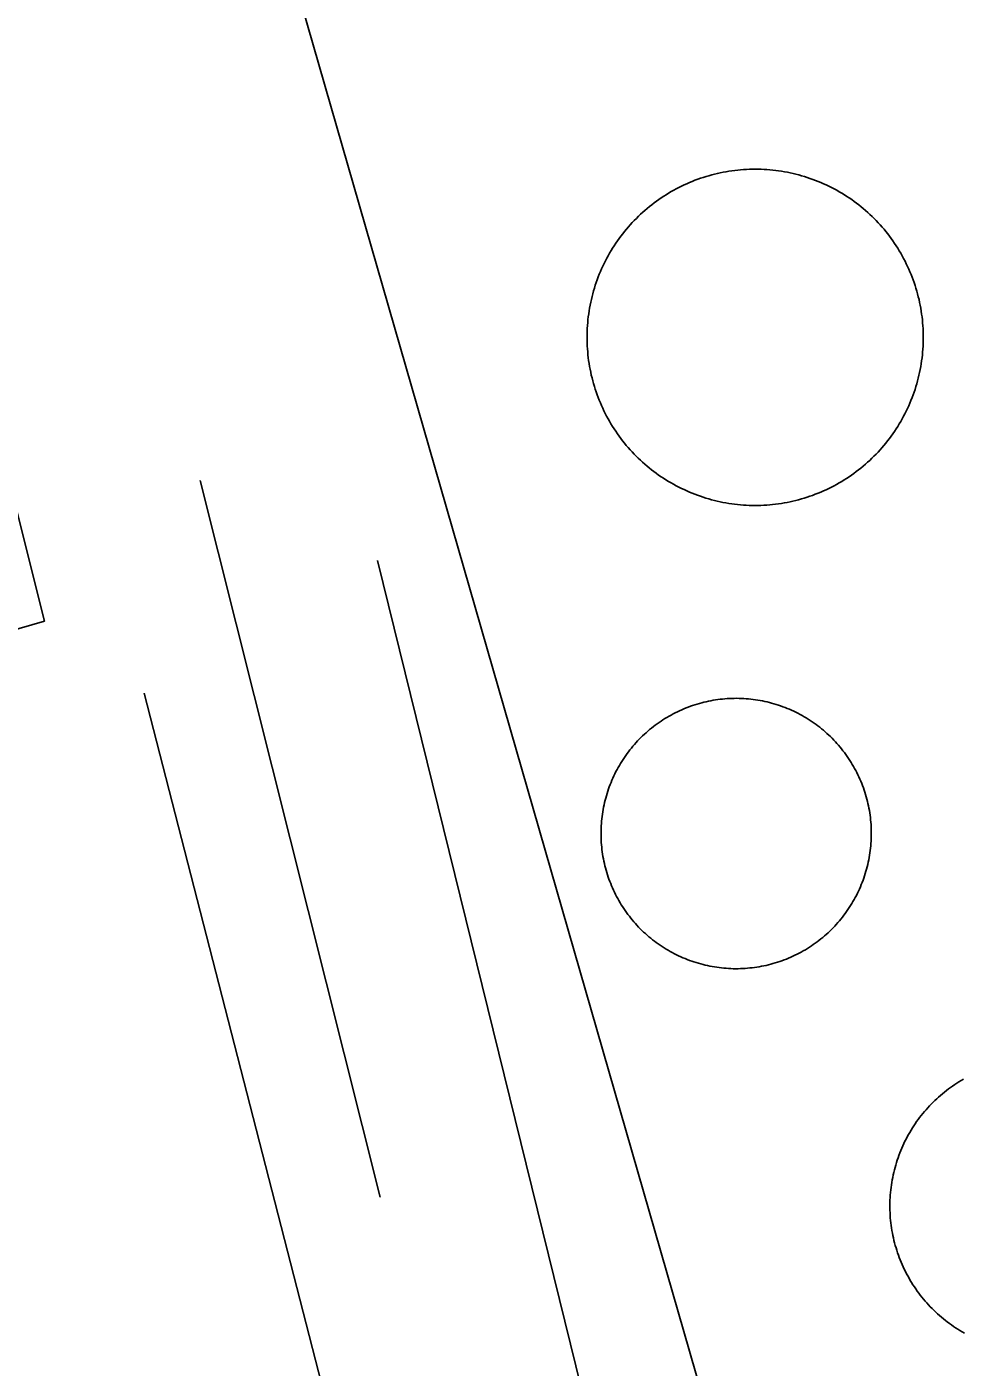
# Model space of a CAD drawing. Extents: x 3651524 to 3689615, y 505651 to 531377.
# Drawn here: x 3675193 to 3675282.2, y 514576 to 514703.9 of the extents above; entities that cross this region are included whole.
import ezdxf

# ---------------------------------------------------------------- set-up
doc = ezdxf.new("R2010")
doc.units = 0
for name, color, linetype in [('V-BLDG-OTLN', 7, 'Continuous'), ('V-DOMW-TANK', 7, 'Continuous'), ('V-RAIL-TRAK', 7, 'Continuous'), ('V-UTIL-LINE', 7, 'Continuous')]:
    doc.layers.add(name, color=color, linetype=linetype)

msp = doc.modelspace()

# ---------------------------------------------------------------- linework, layer by layer
at = {"layer": 'V-BLDG-OTLN'}
msp.add_lwpolyline([(3675194.648, 514647.16), (3675040.63, 514602.577), (3675022.851, 514663.998), (3675098.886, 514686.008), (3675081.508, 514746.041), (3675164.086, 514769.194)], close=True, dxfattribs=at)
at = {"layer": 'V-DOMW-TANK'}
for points in [[(3675258.048, 514689.66), (3675258.316, 514689.734), (3675258.589, 514689.803), (3675258.861, 514689.869), (3675259.133, 514689.93), (3675259.408, 514689.985), (3675259.684, 514690.037), (3675259.959, 514690.082), (3675260.237, 514690.123), (3675260.514, 514690.16), (3675260.792, 514690.192), (3675261.071, 514690.219), (3675261.351, 514690.239), (3675261.63, 514690.258), (3675261.91, 514690.268), (3675262.189, 514690.276), (3675262.47, 514690.278), (3675262.75, 514690.276), (3675263.029, 514690.268), (3675263.309, 514690.254), (3675263.59, 514690.239), (3675263.868, 514690.217), (3675264.147, 514690.19), (3675264.425, 514690.158), (3675264.702, 514690.121), (3675264.98, 514690.08), (3675265.255, 514690.033), (3675265.531, 514689.981), (3675265.806, 514689.928), (3675266.078, 514689.865), (3675266.35, 514689.799), (3675266.623, 514689.729), (3675266.891, 514689.656), (3675267.159, 514689.576), (3675267.428, 514689.49), (3675267.692, 514689.402), (3675267.956, 514689.308), (3675268.218, 514689.209), (3675268.478, 514689.107), (3675268.738, 514689), (3675268.994, 514688.888), (3675269.248, 514688.771), (3675269.502, 514688.652), (3675269.752, 514688.527), (3675270, 514688.396), (3675270.248, 514688.263), (3675270.489, 514688.126), (3675270.731, 514687.983), (3675270.971, 514687.837), (3675271.206, 514687.686), (3675271.44, 514687.532), (3675271.671, 514687.372), (3675271.899, 514687.21), (3675272.124, 514687.043), (3675272.345, 514686.873), (3675272.564, 514686.698), (3675272.781, 514686.52), (3675272.994, 514686.338), (3675273.203, 514686.152), (3675273.41, 514685.963), (3675273.613, 514685.771), (3675273.811, 514685.572), (3675274.008, 514685.373), (3675274.2, 514685.171), (3675274.389, 514684.964), (3675274.575, 514684.755), (3675274.758, 514684.542), (3675274.936, 514684.325), (3675275.11, 514684.106), (3675275.28, 514683.885), (3675275.446, 514683.659), (3675275.607, 514683.43), (3675275.767, 514683.2), (3675275.921, 514682.967), (3675276.072, 514682.729), (3675276.218, 514682.492), (3675276.359, 514682.25), (3675276.5, 514682.006), (3675276.631, 514681.759), (3675276.76, 514681.511), (3675276.885, 514681.261), (3675277.004, 514681.007), (3675277.121, 514680.753), (3675277.234, 514680.495), (3675277.34, 514680.237), (3675277.442, 514679.977), (3675277.541, 514679.715), (3675277.631, 514679.451), (3675277.723, 514679.184), (3675277.807, 514678.918), (3675277.885, 514678.65), (3675277.959, 514678.379), (3675278.03, 514678.107), (3675278.096, 514677.837), (3675278.155, 514677.562), (3675278.212, 514677.288), (3675278.262, 514677.013), (3675278.309, 514676.737), (3675278.35, 514676.458), (3675278.387, 514676.182), (3675278.417, 514675.903)], [(3675246.894, 514678.123), (3675246.966, 514678.394), (3675247.04, 514678.664), (3675247.12, 514678.932), (3675247.204, 514679.201), (3675247.294, 514679.465), (3675247.388, 514679.727), (3675247.482, 514679.991), (3675247.589, 514680.251), (3675247.695, 514680.511), (3675247.808, 514680.767), (3675247.923, 514681.021), (3675248.043, 514681.275), (3675248.17, 514681.525), (3675248.299, 514681.773), (3675248.433, 514682.019), (3675248.57, 514682.265), (3675248.713, 514682.504), (3675248.859, 514682.744), (3675249.01, 514682.977), (3675249.164, 514683.213), (3675249.323, 514683.444), (3675249.485, 514683.672), (3675249.653, 514683.897), (3675249.823, 514684.118), (3675249.997, 514684.337), (3675250.175, 514684.554), (3675250.358, 514684.769), (3675250.544, 514684.978), (3675250.732, 514685.183), (3675250.925, 514685.386), (3675251.124, 514685.584), (3675251.322, 514685.781), (3675251.525, 514685.973), (3675251.732, 514686.164), (3675251.941, 514686.35), (3675252.154, 514686.531), (3675252.371, 514686.709), (3675252.59, 514686.883), (3675252.813, 514687.053), (3675253.036, 514687.219), (3675253.266, 514687.382), (3675253.497, 514687.54), (3675253.731, 514687.694), (3675253.966, 514687.845), (3675254.206, 514687.991), (3675254.445, 514688.134), (3675254.689, 514688.271), (3675254.937, 514688.404), (3675255.185, 514688.533), (3675255.435, 514688.658), (3675255.689, 514688.779), (3675255.943, 514688.894), (3675256.201, 514689.007), (3675256.461, 514689.113), (3675256.719, 514689.215), (3675256.981, 514689.314), (3675257.245, 514689.408), (3675257.511, 514689.496), (3675257.778, 514689.58), (3675258.048, 514689.66)], [(3675261.333, 514658.229), (3675261.05, 514658.252), (3675260.774, 514658.278), (3675260.495, 514658.311), (3675260.219, 514658.346), (3675259.942, 514658.389), (3675259.666, 514658.438), (3675259.389, 514658.487), (3675259.115, 514658.543), (3675258.843, 514658.604), (3675258.57, 514658.67), (3675258.3, 514658.739), (3675258.029, 514658.815), (3675257.761, 514658.893), (3675257.493, 514658.979), (3675257.229, 514659.067), (3675256.964, 514659.161), (3675256.702, 514659.259), (3675256.442, 514659.36), (3675256.182, 514659.468), (3675255.926, 514659.581), (3675255.672, 514659.698), (3675255.418, 514659.818), (3675255.168, 514659.943), (3675254.921, 514660.072), (3675254.675, 514660.206), (3675254.433, 514660.343), (3675254.189, 514660.486), (3675253.95, 514660.632), (3675253.714, 514660.783), (3675253.481, 514660.937), (3675253.251, 514661.096), (3675253.022, 514661.258), (3675252.797, 514661.426), (3675252.576, 514661.596), (3675252.356, 514661.77), (3675252.141, 514661.948), (3675251.928, 514662.131), (3675251.72, 514662.317), (3675251.513, 514662.505), (3675251.308, 514662.698), (3675251.109, 514662.895), (3675250.915, 514663.095), (3675250.72, 514663.296), (3675250.532, 514663.505), (3675250.347, 514663.714), (3675250.163, 514663.927), (3675249.987, 514664.144), (3675249.813, 514664.363), (3675249.641, 514664.586), (3675249.475, 514664.809), (3675249.313, 514665.039), (3675249.151, 514665.27), (3675249, 514665.506), (3675248.85, 514665.739), (3675248.703, 514665.979), (3675248.562, 514666.218), (3675248.424, 514666.462), (3675248.287, 514666.71), (3675248.16, 514666.958), (3675248.035, 514667.208), (3675247.916, 514667.462), (3675247.8, 514667.716), (3675247.689, 514667.974), (3675247.581, 514668.232), (3675247.478, 514668.492), (3675247.38, 514668.756), (3675247.288, 514669.018), (3675247.2, 514669.284), (3675247.116, 514669.551), (3675247.038, 514669.819), (3675246.96, 514670.089), (3675246.89, 514670.362), (3675246.825, 514670.632), (3675246.765, 514670.906), (3675246.71, 514671.181), (3675246.659, 514671.457), (3675246.612, 514671.732), (3675246.571, 514672.01), (3675246.534, 514672.287), (3675246.503, 514672.565), (3675246.477, 514672.844), (3675246.454, 514673.122), (3675246.438, 514673.403), (3675246.425, 514673.683), (3675246.419, 514673.962), (3675246.417, 514674.243), (3675246.419, 514674.523), (3675246.425, 514674.802), (3675246.438, 514675.082), (3675246.456, 514675.361), (3675246.479, 514675.641), (3675246.505, 514675.92), (3675246.536, 514676.198), (3675246.573, 514676.475), (3675246.616, 514676.751), (3675246.661, 514677.028), (3675246.712, 514677.304), (3675246.77, 514677.579), (3675246.829, 514677.851), (3675246.894, 514678.123)], [(3675278.417, 514675.903), (3675278.444, 514675.625), (3675278.468, 514675.346), (3675278.483, 514675.066), (3675278.495, 514674.787), (3675278.503, 514674.507), (3675278.505, 514674.226), (3675278.501, 514673.946), (3675278.495, 514673.667), (3675278.483, 514673.386), (3675278.464, 514673.11), (3675278.442, 514672.827), (3675278.415, 514672.549), (3675278.385, 514672.27), (3675278.35, 514671.994), (3675278.305, 514671.717), (3675278.26, 514671.441), (3675278.208, 514671.164), (3675278.153, 514670.89), (3675278.092, 514670.618), (3675278.026, 514670.345), (3675277.956, 514670.075), (3675277.881, 514669.805), (3675277.801, 514669.536), (3675277.717, 514669.268), (3675277.627, 514669.004), (3675277.535, 514668.74), (3675277.436, 514668.477), (3675277.332, 514668.219), (3675277.225, 514667.957), (3675277.115, 514667.701), (3675276.998, 514667.447), (3675276.877, 514667.193), (3675276.752, 514666.943), (3675276.623, 514666.696), (3675276.488, 514666.45), (3675276.351, 514666.206), (3675276.208, 514665.965), (3675276.062, 514665.725), (3675275.911, 514665.489), (3675275.757, 514665.256), (3675275.597, 514665.024), (3675275.435, 514664.797), (3675275.267, 514664.572), (3675275.095, 514664.351), (3675274.923, 514664.134), (3675274.745, 514663.914), (3675274.563, 514663.701), (3675274.377, 514663.493), (3675274.188, 514663.286), (3675273.996, 514663.083), (3675273.799, 514662.884), (3675273.598, 514662.688), (3675273.396, 514662.495), (3675273.191, 514662.307), (3675272.982, 514662.12), (3675272.767, 514661.938), (3675272.55, 514661.76), (3675272.331, 514661.586), (3675272.109, 514661.416), (3675271.884, 514661.25), (3675271.655, 514661.088), (3675271.425, 514660.928), (3675271.192, 514660.775), (3675270.954, 514660.623), (3675270.717, 514660.478), (3675270.473, 514660.337), (3675270.231, 514660.197), (3675269.986, 514660.064), (3675269.736, 514659.935), (3675269.486, 514659.81), (3675269.232, 514659.687), (3675268.978, 514659.575), (3675268.72, 514659.462), (3675268.462, 514659.356), (3675268.202, 514659.253), (3675267.942, 514659.155), (3675267.676, 514659.065), (3675267.409, 514658.975), (3675267.143, 514658.889), (3675266.875, 514658.809), (3675266.604, 514658.733), (3675266.332, 514658.665), (3675266.06, 514658.6), (3675265.787, 514658.538), (3675265.513, 514658.483), (3675265.238, 514658.432), (3675264.962, 514658.387), (3675264.683, 514658.346), (3675264.407, 514658.309), (3675264.128, 514658.276), (3675263.85, 514658.25), (3675263.571, 514658.229), (3675263.291, 514658.213), (3675263.012, 514658.201), (3675262.732, 514658.192), (3675262.451, 514658.19), (3675262.171, 514658.192), (3675261.892, 514658.201), (3675261.611, 514658.213), (3675261.333, 514658.229)], [(3675250.945, 514635.388), (3675251.095, 514635.556), (3675251.246, 514635.722), (3675251.402, 514635.883), (3675251.562, 514636.043), (3675251.722, 514636.201), (3675251.885, 514636.355), (3675252.053, 514636.506), (3675252.221, 514636.656), (3675252.393, 514636.801), (3675252.567, 514636.942), (3675252.746, 514637.084), (3675252.924, 514637.219), (3675253.106, 514637.352), (3675253.288, 514637.483), (3675253.475, 514637.61), (3675253.663, 514637.733), (3675253.854, 514637.852), (3675254.046, 514637.97), (3675254.241, 514638.083), (3675254.437, 514638.194), (3675254.636, 514638.3), (3675254.835, 514638.403), (3675255.037, 514638.503), (3675255.24, 514638.599), (3675255.447, 514638.691), (3675255.652, 514638.779), (3675255.861, 514638.865), (3675256.07, 514638.947), (3675256.283, 514639.025), (3675256.493, 514639.099), (3675256.708, 514639.171), (3675256.924, 514639.236), (3675257.139, 514639.3), (3675257.356, 514639.359), (3675257.575, 514639.414), (3675257.794, 514639.465), (3675258.013, 514639.515), (3675258.234, 514639.558), (3675258.455, 514639.599), (3675258.679, 514639.633), (3675258.9, 514639.666), (3675259.123, 514639.695), (3675259.348, 514639.719), (3675259.572, 514639.738), (3675259.797, 514639.756), (3675260.02, 514639.771), (3675260.245, 514639.779), (3675260.471, 514639.783), (3675260.696, 514639.785), (3675260.921, 514639.781), (3675261.147, 514639.775), (3675261.372, 514639.764), (3675261.595, 514639.75), (3675261.82, 514639.732), (3675262.044, 514639.711), (3675262.267, 514639.683), (3675262.49, 514639.652), (3675262.713, 514639.617), (3675262.934, 514639.58), (3675263.156, 514639.537), (3675263.377, 514639.492), (3675263.596, 514639.443), (3675263.815, 514639.388), (3675264.032, 514639.332), (3675264.249, 514639.271), (3675264.466, 514639.205), (3675264.679, 514639.138), (3675264.892, 514639.064), (3675265.105, 514638.988), (3675265.314, 514638.908), (3675265.523, 514638.826), (3675265.732, 514638.738), (3675265.939, 514638.648), (3675266.144, 514638.554), (3675266.346, 514638.456), (3675266.547, 514638.355), (3675266.746, 514638.247), (3675266.944, 514638.142), (3675267.139, 514638.03), (3675267.334, 514637.915), (3675267.524, 514637.796), (3675267.714, 514637.675), (3675267.901, 514637.551), (3675268.085, 514637.422), (3675268.269, 514637.29), (3675268.45, 514637.155), (3675268.628, 514637.018), (3675268.804, 514636.875), (3675268.976, 514636.733), (3675269.146, 514636.586), (3675269.316, 514636.436), (3675269.48, 514636.283), (3675269.644, 514636.127), (3675269.803, 514635.969), (3675269.961, 514635.808), (3675270.115, 514635.644), (3675270.268, 514635.478), (3675270.414, 514635.308), (3675270.561, 514635.136), (3675270.702, 514634.962)], [(3675253.964, 514615.856), (3675253.774, 514615.975), (3675253.583, 514616.096), (3675253.397, 514616.221), (3675253.213, 514616.35), (3675253.028, 514616.481), (3675252.848, 514616.616), (3675252.67, 514616.753), (3675252.492, 514616.894), (3675252.322, 514617.038), (3675252.152, 514617.185), (3675251.984, 514617.335), (3675251.818, 514617.486), (3675251.654, 514617.644), (3675251.494, 514617.802), (3675251.337, 514617.963), (3675251.183, 514618.127), (3675251.033, 514618.293), (3675250.882, 514618.463), (3675250.737, 514618.633), (3675250.595, 514618.809), (3675250.456, 514618.985), (3675250.319, 514619.162), (3675250.186, 514619.346), (3675250.057, 514619.53), (3675249.928, 514619.717), (3675249.805, 514619.905), (3675249.686, 514620.093), (3675249.567, 514620.286), (3675249.454, 514620.48), (3675249.344, 514620.677), (3675249.237, 514620.876), (3675249.135, 514621.076), (3675249.033, 514621.277), (3675248.938, 514621.482), (3675248.846, 514621.687), (3675248.756, 514621.894), (3675248.672, 514622.102), (3675248.59, 514622.311), (3675248.512, 514622.522), (3675248.437, 514622.735), (3675248.367, 514622.948), (3675248.299, 514623.165), (3675248.236, 514623.38), (3675248.177, 514623.598), (3675248.121, 514623.817), (3675248.07, 514624.036), (3675248.023, 514624.255), (3675247.978, 514624.476), (3675247.937, 514624.697), (3675247.902, 514624.921), (3675247.869, 514625.142), (3675247.843, 514625.367), (3675247.816, 514625.59), (3675247.796, 514625.811), (3675247.777, 514626.039), (3675247.765, 514626.262), (3675247.757, 514626.487), (3675247.751, 514626.713), (3675247.751, 514626.938), (3675247.751, 514627.163), (3675247.759, 514627.388), (3675247.771, 514627.614), (3675247.785, 514627.837), (3675247.804, 514628.062), (3675247.826, 514628.285), (3675247.851, 514628.511), (3675247.882, 514628.732), (3675247.916, 514628.955), (3675247.953, 514629.176), (3675247.996, 514629.4), (3675248.041, 514629.619), (3675248.091, 514629.84), (3675248.144, 514630.057), (3675248.201, 514630.274), (3675248.263, 514630.491), (3675248.328, 514630.708), (3675248.396, 514630.921), (3675248.469, 514631.134), (3675248.543, 514631.347), (3675248.623, 514631.558), (3675248.705, 514631.767), (3675248.793, 514631.974), (3675248.883, 514632.181), (3675248.979, 514632.385), (3675249.076, 514632.588), (3675249.178, 514632.789), (3675249.282, 514632.988), (3675249.393, 514633.186), (3675249.502, 514633.381), (3675249.616, 514633.573), (3675249.735, 514633.766), (3675249.856, 514633.952), (3675249.981, 514634.143), (3675250.11, 514634.327), (3675250.241, 514634.509), (3675250.374, 514634.692), (3675250.513, 514634.868), (3675250.655, 514635.044), (3675250.798, 514635.218), (3675250.945, 514635.388)], [(3675270.702, 514634.962), (3675270.842, 514634.786), (3675270.979, 514634.606), (3675271.112, 514634.425), (3675271.243, 514634.241), (3675271.368, 514634.055), (3675271.493, 514633.866), (3675271.612, 514633.676), (3675271.731, 514633.483), (3675271.843, 514633.289), (3675271.954, 514633.092), (3675272.06, 514632.893), (3675272.163, 514632.695), (3675272.263, 514632.494), (3675272.359, 514632.289), (3675272.451, 514632.082), (3675272.542, 514631.878), (3675272.626, 514631.669), (3675272.707, 514631.458), (3675272.785, 514631.247), (3675272.859, 514631.034), (3675272.931, 514630.821), (3675272.998, 514630.606), (3675273.062, 514630.391), (3675273.121, 514630.172), (3675273.176, 514629.955), (3675273.228, 514629.735), (3675273.275, 514629.516), (3675273.32, 514629.295), (3675273.361, 514629.074), (3675273.396, 514628.851), (3675273.428, 514628.627), (3675273.459, 514628.404), (3675273.482, 514628.181), (3675273.502, 514627.956), (3675273.521, 514627.732), (3675273.533, 514627.507), (3675273.541, 514627.282), (3675273.545, 514627.057), (3675273.545, 514626.831), (3675273.545, 514626.606), (3675273.539, 514626.383), (3675273.527, 514626.158), (3675273.512, 514625.93), (3675273.494, 514625.709), (3675273.471, 514625.484), (3675273.447, 514625.261), (3675273.416, 514625.039), (3675273.381, 514624.814), (3675273.344, 514624.593), (3675273.301, 514624.372), (3675273.256, 514624.15), (3675273.207, 514623.931), (3675273.154, 514623.712), (3675273.097, 514623.495), (3675273.035, 514623.28), (3675272.97, 514623.063), (3675272.902, 514622.848), (3675272.832, 514622.635), (3675272.755, 514622.424), (3675272.675, 514622.213), (3675272.591, 514622.004), (3675272.505, 514621.795), (3675272.415, 514621.59), (3675272.318, 514621.386), (3675272.222, 514621.183), (3675272.12, 514620.98), (3675272.015, 514620.782), (3675271.905, 514620.585), (3675271.796, 514620.39), (3675271.681, 514620.196), (3675271.563, 514620.005), (3675271.442, 514619.815), (3675271.317, 514619.629), (3675271.188, 514619.442), (3675271.057, 514619.26), (3675270.924, 514619.08), (3675270.784, 514618.901), (3675270.643, 514618.725), (3675270.5, 514618.553), (3675270.352, 514618.383), (3675270.203, 514618.213), (3675270.051, 514618.049), (3675269.896, 514617.886), (3675269.736, 514617.726), (3675269.576, 514617.568), (3675269.412, 514617.415), (3675269.244, 514617.263), (3675269.076, 514617.116), (3675268.904, 514616.97), (3675268.73, 514616.827), (3675268.552, 514616.69), (3675268.374, 514616.55), (3675268.192, 514616.417), (3675268.009, 514616.288), (3675267.823, 514616.161), (3675267.635, 514616.038), (3675267.444, 514615.918), (3675267.252, 514615.801), (3675267.057, 514615.688), (3675266.86, 514615.578)], [(3675266.86, 514615.578), (3675266.664, 514615.471), (3675266.463, 514615.367), (3675266.26, 514615.268), (3675266.058, 514615.172), (3675265.855, 514615.08), (3675265.646, 514614.99), (3675265.437, 514614.906), (3675265.228, 514614.824), (3675265.019, 514614.746), (3675264.804, 514614.67), (3675264.589, 514614.599), (3675264.374, 514614.533), (3675264.159, 514614.472), (3675263.942, 514614.412), (3675263.723, 514614.357), (3675263.504, 514614.304), (3675263.285, 514614.257), (3675263.063, 514614.212), (3675262.842, 514614.173), (3675262.621, 514614.136), (3675262.398, 514614.103), (3675262.175, 514614.076), (3675261.949, 514614.052), (3675261.726, 514614.029), (3675261.501, 514614.013), (3675261.278, 514614.001), (3675261.05, 514613.992), (3675260.827, 514613.986), (3675260.602, 514613.986), (3675260.376, 514613.988), (3675260.151, 514613.994), (3675259.926, 514614.007), (3675259.703, 514614.021), (3675259.477, 514614.04), (3675259.254, 514614.062), (3675259.031, 514614.089), (3675258.808, 514614.119), (3675258.584, 514614.154), (3675258.363, 514614.191), (3675258.142, 514614.232), (3675257.919, 514614.279), (3675257.702, 514614.328), (3675257.483, 514614.382), (3675257.264, 514614.439), (3675257.048, 514614.5), (3675256.833, 514614.564), (3675256.618, 514614.633), (3675256.405, 514614.705), (3675256.192, 514614.781), (3675255.984, 514614.861), (3675255.775, 514614.945), (3675255.564, 514615.033), (3675255.359, 514615.123), (3675255.154, 514615.217), (3675254.951, 514615.317), (3675254.751, 514615.416), (3675254.552, 514615.52), (3675254.353, 514615.629), (3675254.159, 514615.739), (3675253.964, 514615.856)], [(3675278.157, 514599.781), (3675278.307, 514599.972), (3675278.458, 514600.162), (3675278.614, 514600.349), (3675278.772, 514600.533), (3675278.933, 514600.713), (3675279.099, 514600.891), (3675279.267, 514601.067), (3675279.439, 514601.24), (3675279.613, 514601.409), (3675279.789, 514601.575), (3675279.97, 514601.739), (3675280.152, 514601.899), (3675280.338, 514602.055), (3675280.527, 514602.208), (3675280.717, 514602.36), (3675280.91, 514602.507), (3675281.106, 514602.651), (3675281.305, 514602.79), (3675281.506, 514602.927), (3675281.708, 514603.058), (3675281.913, 514603.189), (3675282.122, 514603.314), (3675282.331, 514603.437)], [(3675276.392, 514585.976), (3675276.302, 514586.201), (3675276.214, 514586.428), (3675276.13, 514586.656), (3675276.05, 514586.885), (3675275.974, 514587.117), (3675275.904, 514587.348), (3675275.833, 514587.581), (3675275.769, 514587.815), (3675275.71, 514588.05), (3675275.655, 514588.288), (3675275.605, 514588.526), (3675275.556, 514588.763), (3675275.513, 514589.003), (3675275.474, 514589.242), (3675275.44, 514589.482), (3675275.409, 514589.724), (3675275.382, 514589.965), (3675275.36, 514590.209), (3675275.343, 514590.449), (3675275.329, 514590.69), (3675275.319, 514590.934), (3675275.315, 514591.176), (3675275.313, 514591.419), (3675275.317, 514591.663), (3675275.325, 514591.905), (3675275.337, 514592.148), (3675275.351, 514592.39), (3675275.372, 514592.632), (3675275.394, 514592.873), (3675275.427, 514593.115), (3675275.458, 514593.355), (3675275.495, 514593.596), (3675275.538, 514593.836), (3675275.583, 514594.074), (3675275.632, 514594.311), (3675275.685, 514594.549), (3675275.743, 514594.784), (3675275.806, 514595.02), (3675275.874, 514595.253), (3675275.941, 514595.487), (3675276.015, 514595.716), (3675276.095, 514595.947), (3675276.177, 514596.175), (3675276.263, 514596.402), (3675276.353, 514596.627), (3675276.447, 514596.851), (3675276.545, 514597.074), (3675276.646, 514597.295), (3675276.752, 514597.514), (3675276.861, 514597.729), (3675276.978, 514597.944), (3675277.092, 514598.157), (3675277.213, 514598.368), (3675277.336, 514598.577), (3675277.465, 514598.784), (3675277.596, 514598.989), (3675277.731, 514599.189), (3675277.873, 514599.39), (3675278.012, 514599.587), (3675278.157, 514599.781)], [(3675282.423, 514579.211), (3675282.212, 514579.332), (3675282.003, 514579.457), (3675281.796, 514579.586), (3675281.592, 514579.717), (3675281.391, 514579.852), (3675281.19, 514579.989), (3675280.994, 514580.133), (3675280.799, 514580.278), (3675280.609, 514580.428), (3675280.418, 514580.579), (3675280.232, 514580.735), (3675280.05, 514580.893), (3675279.867, 514581.054), (3675279.691, 514581.22), (3675279.513, 514581.388), (3675279.341, 514581.56), (3675279.171, 514581.732), (3675279.005, 514581.91), (3675278.841, 514582.091), (3675278.681, 514582.273), (3675278.528, 514582.457), (3675278.372, 514582.646), (3675278.221, 514582.836), (3675278.073, 514583.031), (3675277.932, 514583.227), (3675277.791, 514583.424), (3675277.653, 514583.625), (3675277.52, 514583.829), (3675277.391, 514584.032), (3675277.266, 514584.241), (3675277.143, 514584.45), (3675277.025, 514584.663), (3675276.91, 514584.878), (3675276.799, 514585.093), (3675276.691, 514585.312), (3675276.586, 514585.531), (3675276.488, 514585.753), (3675276.392, 514585.976)]]:
    msp.add_lwpolyline(points, dxfattribs=at)
at = {"layer": 'V-RAIL-TRAK'}
for points in [[(3675226.406, 514652.947), (3675247.998, 514565.377), (3675285.569, 514414.388), (3675322.806, 514273.428), (3675349.256, 514176.755), (3675360.978, 514128.442), (3675375.114, 514074.578)], [(3675277.506, 514351.873), (3675251.482, 514444.029), (3675230.025, 514539.615), (3675204.142, 514640.289)]]:
    msp.add_lwpolyline(points, dxfattribs=at)
at = {"layer": 'V-UTIL-LINE'}
msp.add_line((3675226.687, 514592.175), (3675209.492, 514660.58), dxfattribs=at)
msp.add_lwpolyline([(3675376.596, 514542.785), (3675283.275, 514524.042), (3675272.013, 514555.669), (3675257.872, 514571.625), (3675211.444, 514732.875)], dxfattribs=at)

doc.saveas('drawing.dxf')
